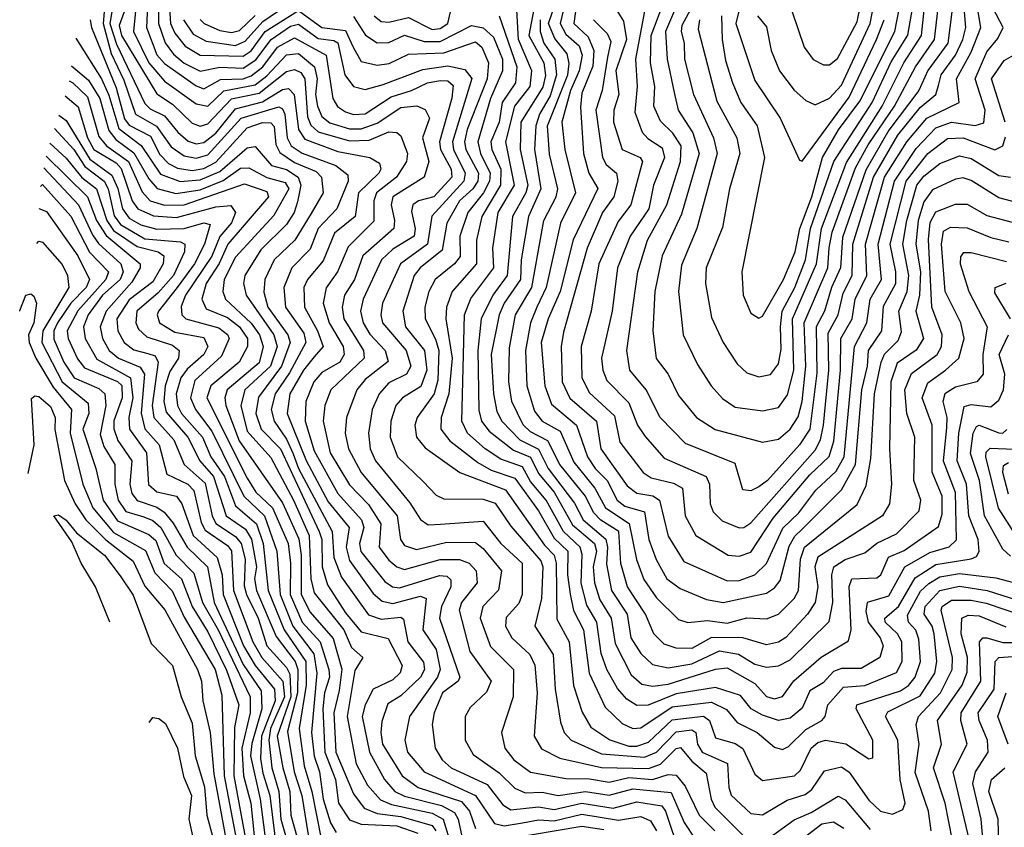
# Model space of a CAD drawing. Extents: x 1308313 to 1441400, y 959662 to 1036319.
# Tile 480 of 656: x 1388117 to 1390619, y 977954 to 980005. Entities that reach past the tile are written whole.
import ezdxf

# ---------------------------------------------------------------- set-up
doc = ezdxf.new("R2010")
doc.units = 0

msp = doc.modelspace()

# ---------------------------------------------------------------- linework, layer by layer
at = {"layer": '0CON10XD'}
for points in [[(1389991.7, 980015), (1390015, 979986.9), (1390026.7, 979926.7), (1390047.6, 979875), (1390085, 979825.8), (1390115, 979799.5), (1390138.5, 979788.5), (1390175, 979805.9), (1390205, 979838.5), (1390277.8, 979995), (1390319.2, 980205)], [(1390080.4, 980025), (1390110.3, 979935), (1390133.6, 979903.6), (1390159.6, 979890.4), (1390175, 979890.5), (1390195, 979906.6), (1390245, 979999.7), (1390290.4, 980220.4)], [(1389844.1, 980005), (1389840.7, 979980.7), (1389888.1, 979798.1), (1389939.1, 979705), (1389947.1, 979665), (1389920.3, 979575), (1389902.8, 979477.2), (1389861.5, 979375), (1389860, 979335), (1389875, 979248.6), (1389904.2, 979185), (1389940.6, 979130.6), (1389965, 979108.2), (1389995, 979097.9), (1390025, 979104.1), (1390045, 979131.2), (1390052.1, 979167.9), (1390050.5, 979225), (1390054.9, 979265), (1390086.6, 979325), (1390113.7, 979395), (1390126.3, 979475), (1390185.6, 979644.4), (1390283, 979795), (1390332, 979898), (1390374, 979966), (1390410.1, 980175)], [(1389900.8, 980015), (1389902.4, 979955), (1389910.9, 979900.9), (1389928.5, 979845), (1389949.5, 979795), (1389991, 979735), (1390009.5, 979655), (1389952.1, 979365), (1389955.8, 979305), (1389975, 979260), (1389995, 979247.1), (1390005, 979251.8), (1390057.7, 979345), (1390087.2, 979415), (1390099.2, 979475), (1390130.1, 979555), (1390157.3, 979655), (1390198.1, 979725), (1390252.1, 979797.9), (1390341, 979975), (1390381.2, 980185)], [(1389978.6, 980165), (1389936.9, 979995), (1389985, 979850.4), (1390049.6, 979755), (1390098.3, 979648.3), (1390105, 979646), (1390225, 979808.6), (1390294.2, 979955), (1390314.2, 980005)], [(1390500.9, 980145), (1390475.3, 979945), (1390425, 979876.1), (1390402.3, 979825), (1390325.9, 979724), (1390266.9, 979623.1), (1390207.8, 979452.2), (1390202.8, 979375), (1390179.9, 979325), (1390162.4, 979265), (1390140.7, 979225), (1390142.6, 979107.4), (1390124.8, 978965.2), (1390098.9, 978925), (1390017.3, 978835), (1389995, 978818.4), (1389975, 978808.4), (1389955, 978811.2), (1389935, 978878.1), (1389808.9, 978928.9), (1389744.8, 978995), (1389709.3, 979065), (1389667.6, 979115), (1389660, 979165), (1389687.4, 979365), (1389712.5, 979445), (1389761.1, 979535), (1389796.1, 979645), (1389797.5, 979685), (1389776.9, 979716.9)], [(1388419, 980105), (1388406.2, 979975), (1388445.2, 979895.2), (1388485, 979848.9), (1388565, 979790.9), (1388595, 979785.3), (1388635.3, 979824.7), (1388715, 979839.8), (1388745, 979862.2), (1388795, 979916.1), (1388825, 979919.4), (1388865.9, 979885), (1388873, 979855), (1388868.8, 979815), (1388873.4, 979785), (1388885, 979759.2), (1388905, 979743.3), (1388955, 979727.9), (1388985, 979728.1), (1389025, 979742.2), (1389085, 979781.9), (1389126.4, 979786.4), (1389147, 979777), (1389158, 979755), (1389140.8, 979705), (1389156.4, 979645), (1389144.6, 979605.4), (1389065.2, 979555), (1389060.9, 979535), (1389069.5, 979495), (1389067.5, 979475), (1388988.8, 979405), (1388967.6, 979345), (1388942.3, 979305), (1388936.5, 979275), (1388940.8, 979245), (1388990.7, 979165), (1388991.8, 979145), (1388907.8, 979065), (1388892.6, 979025), (1388888.1, 978985), (1388906.1, 978905), (1388955, 978823.4), (1389003.4, 978773.4), (1389034.9, 978725), (1389030.5, 978665), (1389055, 978632.3), (1389075.1, 978615.1), (1389095, 978608.6), (1389185, 978634.1), (1389234.1, 978634.1), (1389259.3, 978625), (1389276.5, 978605), (1389279.2, 978575), (1389240, 978525), (1389233.5, 978505), (1389260.5, 978400.5), (1389314.8, 978325), (1389302.7, 978297.3), (1389261.8, 978258.2), (1389248.8, 978235), (1389249.2, 978175), (1389268.9, 978138.9), (1389335, 978091.9), (1389375, 978053), (1389401.4, 978041.4), (1389445, 978043.1), (1389485, 978035.1), (1389555, 978044.8), (1389615, 978035.7), (1389675, 978051.6), (1389772.2, 978042.2), (1389805.9, 977965.9), (1389833.5, 977923.5)], [(1388444.6, 980114.6), (1388439.1, 979985), (1388465, 979915.5), (1388485, 979893.3), (1388565, 979836.7), (1388585, 979829.4), (1388627, 979853), (1388685, 979855.1), (1388705, 979862), (1388735, 979885), (1388772, 979935), (1388815, 979959.3), (1388895.7, 979915), (1388912.2, 979805), (1388924.7, 979784.7), (1388945, 979770.6), (1388965, 979764), (1388995, 979765.6), (1389060.9, 979809.1), (1389112.6, 979825), (1389153.1, 979845), (1389185, 979850.3), (1389205, 979849.7), (1389218.1, 979838.1), (1389215, 979805.6), (1389183.5, 979695), (1389186.3, 979675), (1389213.7, 979625), (1389215.4, 979605), (1389169, 979555), (1389130.4, 979545), (1389115.6, 979535), (1389112.2, 979517.8), (1389121.7, 979475), (1389119.2, 979455), (1389065, 979422.3), (1389036.6, 979395), (1388989.5, 979295), (1388983.1, 979265), (1388990, 979235), (1389006.6, 979206.6), (1389045.4, 979165), (1389052.8, 979137.2), (1388995, 979091.1), (1388973.4, 979065), (1388947, 978995), (1388943.8, 978955), (1388952.5, 978915), (1388984.4, 978855), (1389076.3, 978745), (1389084.5, 978685), (1389095, 978670), (1389125, 978659.6), (1389202.2, 978677.8), (1389275, 978677.3), (1389295, 978661.6), (1389341.1, 978605), (1389333.9, 978556.1), (1389293.8, 978515), (1389286.9, 978485), (1389313.4, 978413.4), (1389371.4, 978355), (1389370.5, 978285), (1389341.6, 978195), (1389349.6, 978155), (1389372.7, 978125), (1389415, 978094.2), (1389505, 978078), (1389565, 978076.9), (1389615, 978068.3), (1389665, 978080.7), (1389725, 978075.7), (1389765, 978088.2), (1389785, 978086.4), (1389808.4, 978058.4), (1389843.6, 977985), (1389883.8, 977945)], [(1388469.5, 980115), (1388469.5, 979995), (1388486.3, 979946.3), (1388507.4, 979917.4), (1388535, 979894.7), (1388575, 979874.5), (1388625, 979884.3), (1388685, 979882), (1388717.3, 979902.7), (1388755.5, 979955), (1388805, 979988.1), (1388825, 979993.2), (1388875, 979957.5), (1388915, 979952.4), (1388925, 979945.9), (1388942.8, 979865), (1388965, 979835.6), (1388995, 979827.9), (1389040.5, 979840.5), (1389141.6, 979878.4), (1389205, 979888.1), (1389248.4, 979878.4), (1389265.9, 979855.9), (1389216.7, 979695), (1389219.1, 979675), (1389248.7, 979615), (1389245.6, 979595), (1389164.1, 979505.9), (1389153.4, 979435), (1389084.3, 979385), (1389038.6, 979285), (1389034.6, 979255), (1389039, 979235), (1389098.6, 979165), (1389111.1, 979125), (1389099.8, 979105), (1389055, 979082.3), (1389030.6, 979055), (1389012.4, 979015), (1389002.8, 978955), (1389007.8, 978915), (1389021.2, 978885), (1389108.3, 978778.3), (1389135, 978735.3), (1389155, 978722.3), (1389186, 978724), (1389295, 978731.1), (1389339.6, 978675), (1389393.9, 978625), (1389394, 978545), (1389385, 978522.3), (1389353.1, 978486.9), (1389351.5, 978465), (1389367.1, 978435), (1389413.1, 978393.1), (1389425.7, 978365.7), (1389431.5, 978295), (1389424.1, 978185), (1389443, 978153), (1389489.4, 978129.4), (1389595.5, 978105.5), (1389715, 978103.1), (1389745, 978114.2), (1389785, 978154.3), (1389796.6, 978156.6), (1389825, 978121.5), (1389861.1, 978091.1), (1389873.7, 978025), (1389883.1, 978005), (1389965, 977924)], [(1388492.3, 980115), (1388500.1, 979995), (1388510.7, 979970.7), (1388537.4, 979937.4), (1388575, 979914.5), (1388685, 979912.1), (1388705, 979925.5), (1388740.4, 979975), (1388825, 980028.2), (1388885, 979985.2), (1388945, 979977.3), (1388964.2, 979935), (1388985, 979898.8), (1389025, 979889.2), (1389055.9, 979894.1), (1389105, 979917.8), (1389195, 979920.6), (1389275, 979948.3), (1389290.9, 979935), (1389308.2, 979895), (1389305.2, 979855), (1389254, 979726), (1389247.4, 979695), (1389251, 979675), (1389282.5, 979615), (1389280.9, 979595), (1389268.7, 979575), (1389234.3, 979545), (1389202.2, 979487.8), (1389190.1, 979419.9), (1389134.5, 979375), (1389119.5, 979355), (1389090.1, 979265), (1389097.4, 979225), (1389145.2, 979165.2), (1389151.3, 979115), (1389136.3, 979073.7), (1389089.3, 979045), (1389073, 979025), (1389060, 978985), (1389058.2, 978945), (1389076.7, 978895), (1389142.2, 978832.2), (1389175, 978797.4), (1389195, 978788.3), (1389295, 978787.1), (1389325, 978776.7), (1389365, 978718.4), (1389440.8, 978630.8), (1389446, 978615), (1389442.5, 978535), (1389425.6, 978465), (1389472.5, 978392.5), (1389477.8, 978305), (1389491.2, 978221.2), (1389500.4, 978195), (1389518.7, 978175), (1389595, 978140.4), (1389705, 978132), (1389735, 978144.7), (1389785, 978196.7), (1389825, 978201.3), (1389834.9, 978194.9), (1389839.4, 978165), (1389851, 978145), (1389915.8, 978115.8), (1389918.6, 978055), (1389925, 978035.3), (1389975, 977989.2), (1390005, 977985.2), (1390067.1, 978022.9), (1390113, 978037), (1390129.8, 978050.2), (1390162.3, 978097.7), (1390205, 978107.6), (1390225, 978094.2), (1390275, 978022.8), (1390304.7, 977995), (1390335, 977987.2), (1390361, 977999), (1390366.8, 978015), (1390354.2, 978075), (1390348.9, 978175), (1390317.6, 978235), (1390323.2, 978246.8), (1390405, 978287.9), (1390442.5, 978345), (1390448, 978375), (1390440.8, 978445), (1390435.7, 978465), (1390415.4, 978495), (1390418.3, 978515), (1390455, 978554.9), (1390505, 978566.5), (1390575.7, 978555.7), (1390695, 978517)], [(1390705, 979526.1), (1390605, 979552.6), (1390535, 979596.6), (1390515, 979603), (1390495, 979600), (1390436.8, 979573.2), (1390415, 979542), (1390400.5, 979495), (1390394.6, 979435), (1390406.2, 979365), (1390403.3, 979305), (1390394.3, 979265), (1390413.4, 979195), (1390395, 979165.9), (1390347.1, 979132.9), (1390330.7, 979085), (1390327.6, 978915), (1390332.6, 978825), (1390327, 978775), (1390309.5, 978745), (1390145, 978640), (1390138, 978615), (1390145.3, 978565), (1390138.5, 978525), (1390118.8, 978495), (1390064.2, 978435.8), (1390045, 978423.9), (1390015, 978417.7), (1389954.7, 978434.7), (1389875, 978435.8), (1389825, 978407.6), (1389785, 978408.5), (1389755, 978419.3), (1389728.1, 978445), (1389707.4, 978495), (1389661.5, 978565), (1389644.2, 978624.2), (1389639.1, 978705), (1389593.9, 978733.9), (1389575, 978753.6), (1389554.9, 978795), (1389489.3, 978875), (1389458.6, 978935), (1389415, 978958.2), (1389396.4, 978976.4), (1389367.7, 979035), (1389359.9, 979085), (1389361.6, 979171.6), (1389376.6, 979255), (1389418, 979325), (1389448.8, 979495), (1389479.9, 979555), (1389484.3, 979575), (1389463.5, 979663.5), (1389457.9, 979735), (1389509.6, 979865), (1389513.3, 979893.3), (1389508.1, 979918.1), (1389476.8, 979956.8), (1389460.6, 979995), (1389487.6, 980075)], [(1389511.6, 980085), (1389490.5, 979995), (1389505, 979968.4), (1389538.8, 979938.8), (1389546, 979915), (1389538.9, 979875), (1389516.7, 979825), (1389494.2, 979745), (1389502.3, 979675), (1389529.5, 979565), (1389491.4, 979488.6), (1389454.7, 979325), (1389430.9, 979275), (1389415.3, 979235), (1389402, 979165), (1389405.4, 979075), (1389425, 979010.8), (1389445, 978985.7), (1389490.2, 978960.2), (1389525, 978880.9), (1389578.5, 978815), (1389605.7, 978765), (1389665.7, 978725.7), (1389684.1, 978634.1), (1389703.2, 978583.2), (1389735, 978536.6), (1389791.4, 978481.4), (1389815, 978473.8), (1389865, 978478.8), (1389915, 978472.6), (1389965, 978485.9), (1390015, 978483.2), (1390045, 978494.8), (1390085, 978534.8), (1390096.3, 978555), (1390100.8, 978635), (1390111.6, 978665), (1390245, 978773.5), (1390268.4, 978821.6), (1390279.8, 978890.2), (1390289.4, 979055), (1390306.4, 979135), (1390314.9, 979155.1), (1390349.7, 979190.3), (1390358.1, 979211.9), (1390351, 979265), (1390372.5, 979315), (1390376.4, 979355), (1390361.6, 979435), (1390371.5, 979495), (1390397.2, 979585), (1390415, 979607.7), (1390455, 979639.6), (1390505, 979659.5), (1390535, 979652.8), (1390605, 979609.4), (1390635.2, 979604.8)], [(1389539, 980095), (1389524.7, 979995), (1389561.6, 979961.6), (1389576.3, 979926.3), (1389573.5, 979886.5), (1389545, 979818), (1389542.4, 979782.4), (1389550, 979665), (1389562.8, 979615), (1389586.3, 979576.3), (1389523.8, 979446.2), (1389490.7, 979315), (1389460.1, 979245), (1389442.1, 979185), (1389451, 979075), (1389468.3, 979028.3), (1389532, 978975), (1389559.9, 978895), (1389579.1, 978865), (1389609.4, 978835), (1389635, 978784.6), (1389655, 978769.8), (1389704.8, 978755), (1389715.8, 978685), (1389734.3, 978634.3), (1389761.1, 978585), (1389795, 978560.7), (1389862.1, 978532.1), (1389905, 978524.6), (1390015, 978548.8), (1390035, 978561.7), (1390049.5, 978580.5), (1390072.4, 978667.6), (1390086.7, 978693.3), (1390105, 978711.1), (1390205, 978811), (1390241.2, 978875), (1390256.9, 979065), (1390271.5, 979125), (1390274.3, 979165), (1390308.1, 979215), (1390312.3, 979277.7), (1390343.1, 979335), (1390343.4, 979365), (1390328.8, 979435), (1390369.9, 979595), (1390425, 979665.1), (1390475, 979703), (1390515, 979704.7), (1390595, 979674.1), (1390615, 979684.6), (1390622.2, 979707.8)], [(1389800.5, 980075), (1389758.2, 979975), (1389762.7, 979905), (1389779.9, 979820.1), (1389790.6, 979775), (1389827.3, 979717.3), (1389843.2, 979665), (1389798.9, 979511), (1389749.5, 979405), (1389730.7, 979315), (1389726.2, 979215), (1389734.3, 979144.3), (1389764.6, 979104.6), (1389790.8, 979050.8), (1389836.9, 978995), (1389884.1, 978964.1), (1390005, 978931.6), (1390045, 978940), (1390075, 978965.2), (1390095, 978996.3), (1390105.2, 979035), (1390114.8, 979124.8), (1390110.7, 979235), (1390170.7, 979375), (1390174.1, 979425.9), (1390181.4, 979465), (1390241.3, 979628.7), (1390273.2, 979686.8), (1390340.4, 979785), (1390393.3, 979885), (1390441.7, 979955), (1390450.8, 980035)], [(1388334, 980055), (1388328.6, 979995), (1388349.2, 979919.2), (1388381, 979851), (1388410.9, 979765), (1388464.6, 979734.6), (1388501.8, 979681.8), (1388535, 979658.9), (1388565, 979653.3), (1388595, 979661.4), (1388679.7, 979755), (1388775, 979783.3), (1388785, 979778.5), (1388791, 979765), (1388796.7, 979705), (1388806.8, 979685), (1388835, 979665.7), (1388920.2, 979635), (1388950.9, 979610.9), (1388951.8, 979595), (1388923, 979525), (1388875.1, 979475), (1388855, 979422), (1388808.4, 979375), (1388788.4, 979325), (1388791.9, 979275), (1388838.7, 979208.7), (1388843.9, 979185), (1388802.3, 979107.7), (1388765.8, 979055), (1388755.9, 979015), (1388763.2, 978985), (1388795, 978940), (1388812, 978902), (1388825.7, 978865), (1388911.1, 978705), (1388915, 978639.1), (1388935, 978589), (1389003.3, 978493.3), (1389035, 978482.7), (1389085, 978487.3), (1389092.3, 978482.3), (1389103, 978425), (1389143.4, 978373.4), (1389145.3, 978355), (1389135.6, 978335), (1389085, 978287.6), (1389052.6, 978267.4), (1389037.5, 978222.5), (1389034.3, 978195), (1389039.2, 978165), (1389088.7, 978085), (1389129.3, 978055), (1389239.2, 978019.2), (1389260, 977995), (1389275, 977951.1)], [(1388533.1, 980005), (1388557.9, 979967.9), (1388590.6, 979950.6), (1388665, 979939.2), (1388689.8, 979950.2), (1388735, 980000.6), (1388825, 980063.4)], [(1389613.1, 980063.1), (1389651, 980001), (1389659.2, 979955), (1389631.5, 979875), (1389639.1, 979815), (1389627, 979775), (1389625.6, 979745), (1389648, 979675), (1389693.9, 979655), (1389700, 979645), (1389670.1, 979535), (1389637.7, 979492.3), (1389588.6, 979385), (1389569, 979265), (1389543.5, 979175), (1389545.1, 979095.1), (1389565, 979057.1), (1389628.6, 978998.6), (1389641.8, 978931.8), (1389701.5, 978855), (1389721.4, 978841.4), (1389778.2, 978828.2), (1389801.6, 978815), (1389807.8, 978745), (1389834.8, 978695), (1389916.9, 978645), (1389945, 978642.6), (1389975, 978652.3), (1390031.4, 978738.6), (1390125, 978848.9), (1390174.1, 978895.9), (1390185.6, 978934.4), (1390203, 979115), (1390204, 979195), (1390232.5, 979245), (1390240.3, 979295), (1390269.6, 979355), (1390266.1, 979435), (1390314.9, 979604.9), (1390371.3, 979695), (1390421.9, 979755), (1390504.3, 979795), (1390497.6, 979855), (1390535, 979922.3), (1390559.7, 979985), (1390550.8, 980035)], [(1389839.7, 980065), (1389799.7, 979990.3), (1389797.8, 979975), (1389805.7, 979945), (1389806.3, 979905), (1389829.5, 979815), (1389880, 979705), (1389889.6, 979665), (1389837.3, 979475), (1389798.4, 979381.6), (1389791, 979315), (1389803, 979205), (1389839.2, 979129.2), (1389873.7, 979075), (1389902.6, 979042.6), (1389935, 979020.6), (1390005, 979011.9), (1390045, 979020.4), (1390068.1, 979051.9), (1390084.2, 979115), (1390080.8, 979245), (1390141.7, 979385), (1390154.6, 979475), (1390217.8, 979642.2), (1390309, 979785), (1390364.1, 979895), (1390408.3, 979965), (1390417.3, 980045)], [(1388350.7, 980025), (1388346, 979995), (1388362.6, 979942.6), (1388435, 979791.9), (1388448.4, 979778.4), (1388485, 979761.2), (1388518.9, 979718.9), (1388545, 979696.8), (1388565, 979689.8), (1388585, 979693.2), (1388615, 979716.5), (1388665, 979778.7), (1388733.9, 979796.1), (1388785, 979827.6), (1388800.1, 979830.1), (1388814, 979815), (1388825.7, 979725.7), (1388841.5, 979701.5), (1388925, 979670.5), (1389006.4, 979655), (1389031, 979641), (1389034.4, 979625), (1389029.8, 979615), (1388978.2, 979565), (1388969.6, 979505), (1388917.2, 979462.8), (1388887.6, 979392.4), (1388848.1, 979345), (1388838.9, 979325), (1388840.2, 979275), (1388873.4, 979215), (1388888.1, 979175), (1388865, 979148.5), (1388838, 979115), (1388803.3, 979055), (1388796.9, 979005), (1388845, 978885.8), (1388900.9, 978780.9), (1388954.3, 978715), (1388946.2, 978665), (1388955, 978631.9), (1389015, 978547.4), (1389038, 978528), (1389065, 978522.6), (1389135, 978541), (1389149.6, 978535), (1389141.2, 978455), (1389175.1, 978405.1), (1389185.3, 978355), (1389178.9, 978335), (1389107.1, 978235), (1389095.6, 978175.6), (1389102.2, 978145), (1389145, 978094.9), (1389275.5, 978035), (1389323.7, 977963.7), (1389347.8, 977957.8), (1389395, 977965.1), (1389435, 977972.7), (1389475, 977970.5), (1389545, 977987.7), (1389638.2, 977971.8), (1389695, 977981.1), (1389720.3, 977970.3), (1389734.9, 977945)], [(1388382.3, 980025), (1388369.5, 979990.5), (1388375.1, 979965), (1388465, 979816.9), (1388505, 979790.6), (1388555, 979741.8), (1388575, 979734.6), (1388595, 979740.4), (1388655, 979804.1), (1388725, 979818.2), (1388795, 979873.8), (1388815, 979878.8), (1388831, 979871), (1388841.4, 979855), (1388848.3, 979758.3), (1388856.7, 979736.7), (1388875, 979720), (1388955, 979697.1), (1389005, 979699.4), (1389055, 979719.9), (1389075, 979718.3), (1389085, 979709.8), (1389102.4, 979665), (1389099.4, 979645), (1389074.4, 979605), (1389023.7, 979565), (1389016.4, 979545), (1389017.1, 979492.9), (1388951.8, 979428.2), (1388924.3, 979365), (1388895.7, 979324.3), (1388888.4, 979285), (1388903.3, 979235), (1388939.1, 979175), (1388941.7, 979155), (1388930.2, 979135), (1388885, 979109.2), (1388863.9, 979085), (1388843.6, 979035), (1388842.1, 978985), (1388865, 978909.6), (1388925, 978801.9), (1388985.8, 978735), (1388991.4, 978715), (1388980.5, 978675), (1388984.1, 978654.1), (1389045, 978578.1), (1389064.4, 978564.4), (1389082.3, 978562.3), (1389183.8, 978593.8), (1389202.1, 978592.1), (1389212.6, 978582.6), (1389212.2, 978565), (1389188.6, 978515), (1389184, 978485), (1389235.5, 978335), (1389231.3, 978325), (1389191.3, 978295), (1389170, 978245), (1389164.8, 978214.8), (1389172.8, 978155), (1389190.4, 978125), (1389213.2, 978105), (1389305, 978062.9), (1389345, 978011.3), (1389365, 977998.1), (1389435, 978005.8), (1389475, 977998.9), (1389545, 978014.9), (1389625, 978002.8), (1389685, 978018.2), (1389748.4, 978008.5), (1389758.2, 977995), (1389795, 977883.9)], [(1389018, 980015), (1389035, 980000.6), (1389055, 979998.7), (1389105, 980010.3), (1389165, 979980.1), (1389185, 979982.2), (1389204.8, 979995), (1389211.3, 980025)], [(1390625, 979389.7), (1390535, 979413.2), (1390515, 979412.6), (1390507.5, 979402.5), (1390506.7, 979385), (1390528.6, 979315), (1390575.5, 979225), (1390564.3, 979155), (1390565.2, 979105), (1390549.4, 979085), (1390495, 979071.6), (1390467.9, 979055), (1390463, 979035), (1390473.4, 978995), (1390472, 978968), (1390464.1, 978885), (1390493.9, 978805), (1390496.9, 978683.1), (1390478.3, 978665), (1390428.7, 978651.3), (1390365.8, 978614.2), (1390325, 978540.7), (1390270.5, 978525), (1390267.1, 978502.9), (1390273, 978475), (1390303.3, 978435), (1390311.2, 978415), (1390302.6, 978385), (1390255, 978357.6), (1390205, 978357.6), (1390185, 978349.8), (1390158.9, 978321.1), (1390125, 978300.7), (1390105, 978256.5), (1390075, 978230.7), (1390045, 978224.9), (1390005, 978238.3), (1389976.2, 978255), (1389948.8, 978288.8), (1389885, 978309.3), (1389785, 978293), (1389714.2, 978264.2), (1389685, 978263.3), (1389659.4, 978279.4), (1389636.3, 978306.3), (1389608.7, 978355), (1389594.9, 978395.1), (1389583.8, 978475), (1389558.3, 978518.3), (1389543.8, 978573.8), (1389546.6, 978646.6), (1389541.6, 978665), (1389498.7, 978705), (1389454.4, 978785), (1389415, 978832), (1389395, 978869.5), (1389339.2, 978889.2), (1389299.7, 978915), (1389254.5, 978955), (1389240.3, 978985), (1389247.4, 979255), (1389263.4, 979296.6), (1389321.6, 979375), (1389318.8, 979425), (1389332.7, 979515), (1389374.7, 979585), (1389352, 979695), (1389374.9, 979785), (1389413.7, 979835), (1389418.4, 979875), (1389384.4, 979955), (1389380.1, 980030.1)], [(1389426.3, 980045), (1389411.1, 979965), (1389448.8, 979895), (1389453.4, 979863.4), (1389446.5, 979833.5), (1389390.4, 979745), (1389388.8, 979675), (1389408.4, 979585), (1389403.2, 979565), (1389369.5, 979505), (1389355.6, 979355), (1389318.8, 979305), (1389289.7, 979245), (1389281.2, 979165), (1389283.4, 979013.4), (1389290.4, 978985), (1389309.7, 978959.7), (1389371.9, 978911.9), (1389415, 978894.1), (1389435, 978852.6), (1389475.2, 978805.2), (1389522.1, 978722.1), (1389577.6, 978675), (1389582.5, 978655), (1389574.4, 978615), (1389577.9, 978575), (1389591.2, 978531.2), (1389620.3, 978485), (1389630.3, 978420.3), (1389671.2, 978341.2), (1389697.5, 978317.5), (1389725, 978312.7), (1389765, 978317.3), (1389885, 978355.4), (1389915, 978358.8), (1389985, 978318.7), (1390015, 978286.2), (1390035, 978280.6), (1390055, 978286.1), (1390084.4, 978325.6), (1390153.8, 978386.2), (1390222.8, 978427.2), (1390229.7, 978455), (1390224.7, 978565.3), (1390232, 978585), (1390295, 978587.1), (1390305, 978595.3), (1390325, 978640.2), (1390365, 978657.1), (1390452.1, 978717.9), (1390460.9, 978749.1), (1390460.8, 978795), (1390435.8, 978855.8), (1390436.1, 978975), (1390410.7, 979045), (1390425, 979082.6), (1390469.6, 979115), (1390503.2, 979145), (1390516.8, 979195), (1390508.9, 979235), (1390469.1, 979315), (1390459.1, 979435), (1390465, 979468.1), (1390482.2, 979477.8), (1390525, 979476.6), (1390585, 979451.4), (1390630.9, 979440.9)], [(1389574.8, 980005), (1389609.9, 979969.9), (1389619.2, 979949.2), (1389610.4, 979909.6), (1389597, 979825), (1389581.3, 979775), (1389597.8, 979655), (1389607.1, 979637.1), (1389633.8, 979615), (1389637.2, 979595), (1389626.5, 979555), (1389598.1, 979515), (1389559.2, 979425), (1389498.6, 979211.4), (1389493.2, 979175), (1389495.6, 979085), (1389515, 979043.4), (1389582.5, 978985), (1389594, 978915), (1389661, 978821), (1389685, 978802.5), (1389725.7, 978795.7), (1389742.8, 978785), (1389765, 978693.2), (1389805, 978628.9), (1389915, 978580), (1389945, 978580.4), (1389984.7, 978595.3), (1390015, 978624.3), (1390056.5, 978713.5), (1390097.3, 978752.7), (1390140.2, 978809.8), (1390191.6, 978858.4), (1390212.4, 978895), (1390238.1, 979175), (1390269.6, 979235), (1390278.4, 979295), (1390306.7, 979345), (1390298.2, 979435), (1390339.7, 979595), (1390395, 979678), (1390445, 979730.5), (1390485.1, 979744.9), (1390545, 979736.4), (1390567, 979743), (1390570.9, 979775), (1390544.7, 979855), (1390575, 979923), (1390602.7, 979957.3), (1390615.9, 979985), (1390590.3, 980035)], [(1389706.2, 980036.2), (1389681.6, 979905), (1389686.4, 979835), (1389680.2, 979770.2), (1389698.9, 979718.9), (1389713, 979703), (1389749.9, 979679.9), (1389755.6, 979655), (1389727.4, 979585), (1389715.7, 979525), (1389668.6, 979455), (1389636.4, 979375), (1389622.8, 979265), (1389595.8, 979145), (1389598.6, 979115), (1389608.8, 979088.8), (1389665, 979031.7), (1389686.7, 978975), (1389706, 978946), (1389755, 978891.7), (1389861.1, 978845), (1389870.3, 978825), (1389871.6, 978775), (1389879.1, 978755), (1389902.3, 978732.3), (1389945, 978714.5), (1389957.3, 978715), (1389975, 978727.4), (1390138.6, 978911.4), (1390152.2, 978937.8), (1390159.9, 978975), (1390172.8, 979115), (1390171.3, 979208.7), (1390197.3, 979255), (1390209.2, 979310.8), (1390232.3, 979355), (1390234.2, 979435), (1390287, 979605), (1390348.4, 979711.6), (1390405, 979782.1), (1390444.9, 979815), (1390452, 979838), (1390458.7, 979865), (1390495.3, 979915), (1390513.4, 979955), (1390521.5, 979985), (1390518.2, 980025)], [(1389776.9, 979716.9), (1389745, 979747), (1389728.4, 979785), (1389730.9, 979835), (1389720.2, 979895), (1389721.7, 979965), (1389752.2, 980045)], [(1388295.5, 980005), (1388298.8, 979985), (1388361.8, 979831.8), (1388383.4, 979753.4), (1388395, 979736.7), (1388449.1, 979709.1), (1388472.5, 979662.5), (1388495, 979639.4), (1388518.2, 979628.2), (1388555, 979622.1), (1388585, 979627.3), (1388615, 979643.2), (1388695, 979730.1), (1388733.7, 979743.7), (1388755, 979743.1), (1388763.8, 979733.8), (1388767.8, 979687.8), (1388777.9, 979667.9), (1388815, 979642.1), (1388869.8, 979619.8), (1388883.7, 979605), (1388888, 979565), (1388857.1, 979512.9), (1388815.7, 979445), (1388763.5, 979395), (1388739.7, 979345), (1388737.4, 979312.6), (1388747.2, 979275), (1388797.8, 979205), (1388804.5, 979185), (1388781.9, 979125), (1388723.4, 979046.6), (1388717.2, 979005), (1388730.5, 978965), (1388779.2, 978915), (1388878.1, 978705), (1388884.3, 978685), (1388885.2, 978615.2), (1388899.4, 978569.4), (1388945, 978498.7), (1388985, 978450.4), (1389053.3, 978433.3), (1389089.1, 978365), (1389083.7, 978346.3), (1389065, 978328.5), (1389015.1, 978304.9), (1388994.9, 978265.1), (1388987.2, 978235), (1389005.5, 978144.5), (1389043.5, 978075), (1389070.2, 978045), (1389095, 978033.2), (1389188.9, 978008.9), (1389221.6, 977991.6), (1389230.9, 977975), (1389240.3, 977930.3)], [(1388575.8, 980005.8), (1388585.7, 979995), (1388625, 979977.8), (1388655, 979972.7), (1388675, 979977.8), (1388714.8, 980015.2)], [(1388965, 980012.9), (1388995.4, 979965.4), (1389025, 979946), (1389055, 979947.4), (1389095, 979966), (1389145, 979949.3), (1389185, 979949.5), (1389265, 979990.6), (1389295, 979984.3), (1389320.7, 979960.7), (1389343.8, 979905), (1389344.2, 979875), (1389313.3, 979805), (1389281.5, 979695), (1389288.1, 979665), (1389312.5, 979615), (1389310.8, 979595), (1389295.7, 979565), (1389256, 979515), (1389235.1, 979455), (1389236.2, 979403.8), (1389221.8, 979385), (1389172.8, 979345), (1389156.6, 979315), (1389146.5, 979275), (1389147, 979245), (1389173.9, 979193.9), (1389181.8, 979165), (1389179.3, 979089.3), (1389170.5, 979055), (1389126.6, 978995), (1389121, 978975), (1389125.6, 978945), (1389147.5, 978917.5), (1389235.3, 978855.3), (1389351.3, 978811.3), (1389450.6, 978670.6), (1389474.8, 978644.8), (1389480.2, 978625), (1389482.2, 978482.2), (1389512.9, 978425), (1389523.9, 978313.9), (1389546.1, 978246.1), (1389568.6, 978208.6), (1389616.2, 978176.2), (1389665, 978159.8), (1389685, 978159.8), (1389715, 978170.4), (1389775, 978227.2), (1389855, 978236.2), (1389869.9, 978225), (1389885, 978180.8), (1389935, 978166.9), (1389955, 978154), (1389985, 978089.1), (1390005, 978072.5), (1390085.6, 978084.4), (1390100.9, 978099.1), (1390128.6, 978155), (1390145, 978169.2), (1390165, 978175.3), (1390216, 978166), (1390275, 978128.1), (1390285, 978130), (1390284.8, 978175), (1390242.7, 978255), (1390244.7, 978265), (1390355, 978300.6), (1390375.9, 978314.1), (1390392.9, 978335), (1390406, 978375), (1390402, 978432), (1390394.4, 978454.4), (1390375.3, 978475.3), (1390372.9, 978492.9), (1390406.4, 978553.6), (1390427.2, 978572.8), (1390455, 978589.8), (1390505, 978598.4), (1390597.7, 978587.7), (1390658.3, 978571.7)], [(1389334.9, 980015), (1389380.6, 979885), (1389376.7, 979845), (1389342.7, 979795), (1389334.9, 979745), (1389313.9, 979695), (1389316.9, 979675), (1389339.4, 979625), (1389338.8, 979585), (1389291.2, 979505), (1389278.1, 979445), (1389277.8, 979385), (1389215.8, 979315), (1389201.6, 979275), (1389199.6, 979245), (1389216, 979145), (1389207.7, 979055), (1389187.6, 978995), (1389187.1, 978965), (1389209.7, 978935), (1389280.7, 978880.7), (1389315, 978860.7), (1389375, 978840.4), (1389435, 978757.9), (1389475, 978688.6), (1389510, 978655), (1389509, 978595), (1389515.9, 978545.9), (1389524.5, 978504.4), (1389549.9, 978455), (1389563.7, 978345), (1389605, 978258.6), (1389647.6, 978217.6), (1389674.9, 978204.9), (1389695, 978206.8), (1389775, 978260), (1389875, 978271.8), (1389913.4, 978253.4), (1389940, 978220), (1389991.2, 978195), (1390035, 978157.2), (1390055, 978151.9), (1390070.6, 978159.4), (1390115, 978202.4), (1390155.4, 978225), (1390163.6, 978235), (1390170.6, 978265), (1390210.1, 978309.9), (1390265, 978313.8), (1390345, 978347.2), (1390359.9, 978375), (1390358.8, 978425), (1390347.8, 978445), (1390316.6, 978475), (1390315.9, 978485), (1390350.3, 978515), (1390392.6, 978587.4), (1390445, 978621.6), (1390534.6, 978635.4), (1390548.6, 978641.4), (1390555.5, 978654.5), (1390552.8, 978685), (1390529.1, 978745), (1390523.2, 978825), (1390499.5, 978885), (1390503.9, 978955), (1390517, 979023), (1390535, 979028.1), (1390585, 979021.5), (1390605, 979039), (1390617, 979065), (1390620.1, 979105), (1390606.4, 979155), (1390629.9, 979205)], [(1389439.3, 980005), (1389439.4, 979975), (1389448.5, 979945), (1389477.1, 979905), (1389481.2, 979865), (1389465, 979811.4), (1389437.5, 979765), (1389428.3, 979735), (1389424.9, 979675.1), (1389441.6, 979575), (1389409.8, 979505), (1389391.4, 979395), (1389389.2, 979345), (1389347.7, 979285), (1389335.5, 979255), (1389315.3, 979155), (1389320.9, 979055), (1389329.5, 979009.5), (1389342.5, 978985), (1389387.8, 978937.8), (1389435, 978914), (1389459.5, 978865), (1389526.8, 978776.8), (1389548.9, 978735), (1389606, 978686), (1389610.6, 978665), (1389607.7, 978622.3), (1389621.2, 978555), (1389660.3, 978495), (1389670.1, 978435), (1389695, 978395.2), (1389725, 978367.7), (1389765, 978358.6), (1389825, 978368.7), (1389895, 978401.9), (1389943.7, 978393.7), (1389985, 978368.4), (1390015, 978360.3), (1390045, 978363.9), (1390075, 978379.6), (1390173.6, 978476.4), (1390183.6, 978525), (1390180.7, 978595), (1390185.5, 978615), (1390215, 978633.7), (1390265, 978651.2), (1390295, 978675.7), (1390345, 978699.6), (1390402.5, 978757.5), (1390406.7, 978785), (1390388.9, 978835), (1390391.9, 978945), (1390371.6, 979005), (1390366, 979065), (1390383.3, 979106.7), (1390448.7, 979155), (1390459.7, 979175), (1390461.5, 979205), (1390435.3, 979275), (1390426.7, 979446.7), (1390430.4, 979489.6), (1390445, 979517.3), (1390495, 979536.1), (1390525, 979536.6), (1390575, 979507.6), (1390655, 979486.4)], [(1388259.4, 979957.7), (1388324.4, 979854.4), (1388343.1, 979813.1), (1388368.3, 979728.3), (1388425.7, 979685.7), (1388475, 979612.8), (1388524.2, 979594.2), (1388575, 979598.1), (1388625, 979619.6), (1388695, 979679.8), (1388715, 979683), (1388756.9, 979635), (1388795, 979624.2), (1388824.5, 979605), (1388831.3, 979585), (1388822.8, 979542.8), (1388814.4, 979515), (1388795.1, 979484.9), (1388729.5, 979420.5), (1388688.6, 979355), (1388685.7, 979335), (1388692.6, 979305), (1388762.5, 979205), (1388770.8, 979175), (1388754.5, 979125), (1388689, 979065), (1388679, 979025), (1388695, 978959.7), (1388755, 978892.7), (1388812.9, 978785), (1388852.6, 978695), (1388856.8, 978585), (1388865, 978549.6), (1388940.2, 978455), (1388960.4, 978410.4), (1388988.9, 978385), (1388968.2, 978351.8), (1388948.8, 978235), (1388971.8, 978115), (1389000.9, 978060.9), (1389033.5, 978023.5), (1389061.7, 978011.7), (1389165, 977989.4), (1389192.7, 977975), (1389213.9, 977905)], [(1390621, 979745), (1390586.8, 979855), (1390618.5, 979901.5), (1390678, 979935)], [(1388248.5, 979887.5), (1388291.6, 979851.6), (1388320.3, 979805), (1388343.4, 979723.4), (1388361, 979701), (1388406.5, 979666.5), (1388445, 979600.5), (1388466.1, 979576.1), (1388513.6, 979563.6), (1388575, 979572.6), (1388633.6, 979596.4), (1388678, 979628), (1388698.8, 979628.8), (1388745, 979603.9), (1388791.7, 979591.7), (1388800.4, 979575), (1388762.4, 979507.6), (1388665, 979401.5), (1388636.7, 979345), (1388632.9, 979315), (1388639.7, 979295), (1388705, 979234), (1388726, 979205), (1388735.5, 979175), (1388725, 979133.8), (1388644.3, 979065), (1388638.4, 979045), (1388640.7, 979025), (1388674.1, 978935), (1388785, 978778.3), (1388826.1, 978686.1), (1388832.1, 978645), (1388832.5, 978545), (1388855, 978500.1), (1388913.1, 978433.1), (1388935.5, 978355.5), (1388928.9, 978301.1), (1388914.9, 978245), (1388920.1, 978145), (1388965, 978038.6), (1388992.2, 978002.2), (1389025, 977989), (1389085, 977981.1), (1389165, 977958.9), (1389174, 977945)], [(1388242.6, 979849.3), (1388251.4, 979845), (1388288.8, 979808.8), (1388318, 979708), (1388337.4, 979685), (1388393.3, 979645), (1388427.8, 979567.8), (1388448.4, 979545), (1388485, 979533.7), (1388535, 979534.8), (1388687.9, 979587.9), (1388745, 979568.8), (1388748.8, 979555), (1388645.3, 979434.7), (1388624, 979386), (1388591, 979335), (1388579.7, 979295), (1388590.7, 979270.7), (1388645, 979248.4), (1388675.3, 979225), (1388695.3, 979195), (1388695.5, 979175), (1388674.3, 979135), (1388602.5, 979075), (1388592.2, 979045), (1388695, 978840.9), (1388717.3, 978805), (1388759.2, 978765), (1388799.3, 978675), (1388805.4, 978625), (1388804.4, 978545), (1388835, 978475), (1388880.2, 978425), (1388902.6, 978355), (1388903.7, 978335), (1388891.3, 978295), (1388887.5, 978255), (1388892.3, 978145), (1388919.5, 978075), (1388926.7, 978015), (1388955, 977973.2), (1388985, 977961.5), (1389075, 977957.8), (1389128.8, 977938.8)], [(1388232.1, 979811.9), (1388265, 979783.5), (1388289.2, 979705), (1388305, 979675.3), (1388361.8, 979641.8), (1388375, 979627.4), (1388402.4, 979545), (1388416.9, 979525), (1388457, 979507), (1388515, 979502.5), (1388615, 979530.1), (1388653.2, 979533.2), (1388664.9, 979515), (1388655, 979489.4), (1388625.4, 979454.6), (1388605, 979404.1), (1388538, 979305), (1388526.8, 979276.8), (1388529.2, 979255), (1388539.1, 979245), (1388622.8, 979222.8), (1388645, 979205.8), (1388648.9, 979195), (1388629.4, 979150.6), (1388561.5, 979088.5), (1388551.1, 979045), (1388563.3, 979015), (1388605, 978959.7), (1388686.7, 978795), (1388739.2, 978745), (1388770.6, 978655), (1388778.6, 978545), (1388810.7, 978465), (1388864.3, 978394.3), (1388872.3, 978345), (1388858.1, 978195), (1388864.8, 978134.8), (1388878.9, 978095), (1388888.2, 978025), (1388906.3, 977965), (1388920.7, 977940.7)], [(1388216.1, 979762.5), (1388235, 979749.1), (1388295, 979650.7), (1388350.5, 979610.5), (1388366.5, 979576.5), (1388377.7, 979525), (1388395, 979501), (1388425, 979484.1), (1388465, 979473.3), (1388535, 979474.9), (1388585, 979489.3), (1388600.8, 979485), (1388586.4, 979435), (1388560.6, 979385), (1388516.8, 979325), (1388469.9, 979265), (1388466.4, 979255), (1388472.3, 979235), (1388511.4, 979211.4), (1388585, 979198.2), (1388594.9, 979175), (1388584.6, 979155), (1388542.5, 979117.5), (1388526.2, 979095), (1388514.1, 979055), (1388518.1, 979025), (1388528.1, 979005), (1388581.5, 978945), (1388602.6, 978895), (1388637.1, 978845), (1388665, 978770.6), (1388718.6, 978725), (1388735.2, 978675), (1388748, 978555), (1388789.2, 978455), (1388844.2, 978375), (1388845.1, 978315), (1388827, 978205), (1388839.7, 978109.7), (1388859.5, 978045), (1388883.1, 977925)], [(1388205.3, 979728.9), (1388253.9, 979675), (1388281.9, 979631.9), (1388331, 979595), (1388341.3, 979575), (1388357.1, 979507.1), (1388373.2, 979485), (1388435, 979448.2), (1388525, 979440.8), (1388536.4, 979435), (1388535.7, 979415), (1388507.7, 979355), (1388468.6, 979311.4), (1388414.6, 979265), (1388411.8, 979235), (1388418.7, 979218.7), (1388439.6, 979199.6), (1388505, 979178.5), (1388522.2, 979165), (1388520.5, 979145), (1388498.5, 979111.5), (1388486.4, 979075), (1388482.7, 979035), (1388488.6, 979008.6), (1388543.8, 978945), (1388574.3, 978885), (1388609.7, 978845), (1388641.6, 978745), (1388690.7, 978710.7), (1388705.9, 978685.9), (1388718.5, 978615), (1388713.5, 978585), (1388718.7, 978555), (1388768.5, 978438.5), (1388816.9, 978375), (1388823.8, 978355), (1388823, 978295), (1388797.3, 978197.3), (1388814.5, 978095), (1388833.8, 978035), (1388857.2, 977887.2)], [(1388193.2, 979691.6), (1388235, 979653.3), (1388275, 979604), (1388312.2, 979575), (1388337.9, 979495), (1388355, 979469.9), (1388415, 979429), (1388468.8, 979415), (1388483, 979405), (1388481.6, 979385), (1388455, 979339.5), (1388395, 979293.9), (1388364, 979245), (1388366, 979215), (1388382, 979185), (1388406.5, 979166.5), (1388442.7, 979157.3), (1388461, 979151), (1388469, 979135), (1388453, 979025), (1388457.9, 978995), (1388508.1, 978938.1), (1388534.9, 978875), (1388588.1, 978828.1), (1388606, 978745), (1388615.4, 978725.4), (1388665, 978692.3), (1388679.9, 978675), (1388689.5, 978635), (1388687.3, 978567.3), (1388692.9, 978545), (1388722.4, 978485), (1388745, 978415.2), (1388795, 978359.9), (1388803.1, 978343.1), (1388805.8, 978285), (1388770.9, 978185), (1388785.1, 978105.1), (1388803.3, 978045), (1388805.6, 977985), (1388823.1, 977925)], [(1388184.2, 979658.7), (1388289.3, 979555), (1388312.1, 979495), (1388336.5, 979456.5), (1388422.9, 979385), (1388422.8, 979375), (1388401.5, 979338.5), (1388336.9, 979265), (1388321.4, 979225), (1388327.2, 979195), (1388343.8, 979165), (1388367.9, 979145), (1388422.7, 979122.7), (1388433.5, 979105), (1388432.1, 979085), (1388425.8, 979005.8), (1388435, 978965.6), (1388471.6, 978925), (1388491, 978851), (1388544.1, 978825), (1388559.2, 978809.2), (1388578, 978728), (1388588.3, 978708.3), (1388645, 978669.3), (1388655, 978655.9), (1388660.4, 978555), (1388709, 978425), (1388732.4, 978385), (1388785.4, 978325), (1388790, 978285), (1388753.9, 978205), (1388749.6, 978175), (1388757.8, 978105), (1388775.7, 978045), (1388780.7, 977975), (1388797.5, 977915)], [(1388177.8, 979628.5), (1388266, 979535), (1388301.7, 979458.3), (1388316.9, 979436.9), (1388373.6, 979385), (1388379.4, 979365), (1388372.4, 979345), (1388327.2, 979305), (1388290.4, 979255), (1388279, 979225), (1388283.2, 979195), (1388312.9, 979142.9), (1388398.4, 979095), (1388404, 979045), (1388394.5, 978995), (1388395.7, 978965), (1388438.7, 978905), (1388444.3, 978824.3), (1388465, 978806.3), (1388515.2, 978795), (1388529.1, 978775), (1388557.9, 978695), (1388619, 978639), (1388630.9, 978595), (1388633.8, 978545), (1388685.8, 978415), (1388715, 978364.5), (1388764.7, 978305), (1388765.8, 978275), (1388731, 978185), (1388728.5, 978128.5), (1388735, 978091.5), (1388752.3, 978035), (1388787.8, 977745)], [(1388169.2, 979581.5), (1388175, 979586.5), (1388246.4, 979506.4), (1388294.3, 979414.3), (1388342.5, 979365), (1388335.8, 979345), (1388264.2, 979265.8), (1388237.2, 979215), (1388240, 979195), (1388263.6, 979143.6), (1388281.1, 979121.1), (1388365, 979086.4), (1388376.3, 979076.3), (1388377.1, 979045), (1388356.2, 978986.2), (1388355.6, 978965.6), (1388366.2, 978936.2), (1388401.7, 978885), (1388396.4, 978825), (1388401.8, 978801.8), (1388415, 978783.8), (1388465, 978767.3), (1388484, 978754), (1388506.7, 978726.7), (1388542, 978665), (1388593.7, 978615), (1388611, 978525), (1388685, 978367.1), (1388730.4, 978300.4), (1388732.2, 978255), (1388706.6, 978166.6), (1388703, 978135), (1388728.3, 978025), (1388756.5, 977803.5)], [(1388165.6, 979525.1), (1388185, 979518.2), (1388264.2, 979405), (1388294.4, 979345), (1388285.7, 979325), (1388246.3, 979285), (1388212.7, 979235), (1388203.5, 979215), (1388203.8, 979193.8), (1388228.5, 979135), (1388255, 979095.1), (1388318.2, 979068.2), (1388333, 979055), (1388335.9, 979025), (1388321.6, 978951.6), (1388330.9, 978920.9), (1388358.4, 978875), (1388358.2, 978825), (1388366.7, 978785), (1388386.3, 978756.3), (1388432, 978742), (1388455, 978733.2), (1388475.7, 978715.7), (1388514.7, 978645), (1388559.7, 978599.7), (1388581, 978525), (1388621.1, 978455), (1388702.1, 978285), (1388702.7, 978245), (1388681.5, 978155), (1388685.7, 978085), (1388704, 978015), (1388734, 977725)], [(1388160, 979436.6), (1388165, 979442.5), (1388175, 979439.8), (1388225, 979383.3), (1388238, 979355), (1388241.6, 979325), (1388175.8, 979215), (1388173.3, 979185), (1388225, 979085), (1388290.9, 979030.9), (1388292.5, 979005), (1388277.2, 978965), (1388310.2, 978865), (1388329.2, 978785), (1388365, 978732.6), (1388445, 978697.9), (1388462.6, 978682.6), (1388484.1, 978624.1), (1388527.8, 978585), (1388554.7, 978515), (1388595, 978450), (1388642.6, 978352.6), (1388673.3, 978265), (1388662.5, 978207.5), (1388661, 978085), (1388692.1, 977915)], [(1390634.9, 979244.9), (1390595, 979311.1), (1390595.5, 979325), (1390624.2, 979335.8)], [(1388116.7, 979265), (1388117.1, 979266.3), (1388132.5, 979305), (1388145, 979308.4), (1388152.9, 979302.9), (1388159.5, 979285), (1388152.5, 979235), (1388139.1, 979205), (1388141.1, 979185), (1388157.5, 979145), (1388201.8, 979071.8), (1388248.7, 979015), (1388245, 978954.5), (1388277.1, 978825), (1388302.5, 978765), (1388355, 978702.2), (1388436.7, 978656.7), (1388460, 978600), (1388504.4, 978554.4), (1388535, 978487.5), (1388613.5, 978355), (1388630.7, 978289.3), (1388636.1, 978085), (1388667, 977925)], [(1388138.1, 978852.4), (1388153.5, 978925), (1388146.8, 979043.2), (1388155, 979050), (1388165, 979048.1), (1388195, 979022.7), (1388206.9, 978995), (1388206, 978964), (1388230.8, 978835), (1388257.7, 978775), (1388284.8, 978734.8), (1388334.8, 978684.8), (1388405, 978629.8), (1388435, 978565.9), (1388485.9, 978505.9), (1388568.6, 978355), (1388578.8, 978325), (1388582.4, 978275), (1388601, 978195), (1388609.9, 978090.1), (1388640.6, 977925)], [(1390635, 978642.1), (1390615, 978660), (1390568.7, 978745), (1390555.7, 978835), (1390533.6, 978903.6), (1390540.2, 978955), (1390548.3, 978971.7), (1390555, 978975.4), (1390605, 978955.5), (1390615.1, 978954.9), (1390625.7, 978964.3)], [(1390645, 978700.8), (1390604.2, 978764.2), (1390571.8, 978895), (1390573.2, 978906.8), (1390582.9, 978917.1), (1390645, 978914)], [(1390629.8, 978799.8), (1390615.1, 978855), (1390617.5, 978872.5), (1390630, 978880)], [(1388345.5, 978474.8), (1388309.7, 978565), (1388272.7, 978625), (1388249.1, 978679.1), (1388203.2, 978745), (1388215, 978747.3), (1388235, 978734.1), (1388261.4, 978701.4), (1388332, 978645), (1388372.3, 978592.3), (1388405, 978543.5), (1388450.9, 978420.9), (1388505.2, 978365), (1388527.5, 978285), (1388555, 978218.5), (1388563.1, 978135), (1388586.6, 978056.6), (1388592.1, 977985), (1388607.8, 977927.8), (1388623.4, 977765), (1388687.7, 977575), (1388716.7, 977456.7), (1388756.6, 977395), (1388767.6, 977361.9)], [(1390433.5, 977945), (1390426.3, 977995), (1390392.9, 978092.9), (1390402.8, 978165), (1390394.8, 978215), (1390401.4, 978235), (1390456.7, 978295), (1390486.8, 978355), (1390487.3, 978385), (1390458.7, 978505), (1390461.2, 978515), (1390485, 978530.8), (1390535, 978530.9), (1390573.3, 978523.3), (1390715, 978474.7)], [(1390496.8, 977873.2), (1390468.9, 978015), (1390439, 978105), (1390459.5, 978165), (1390449.1, 978225), (1390511.8, 978315), (1390525, 978347.5), (1390525.3, 978385), (1390509.8, 978445), (1390511.6, 978485), (1390527.6, 978492.4), (1390555, 978490.8), (1390623.3, 978463.3)], [(1390550.6, 977835), (1390489.3, 978095), (1390524.6, 978165), (1390508.8, 978225), (1390509.7, 978245), (1390559.3, 978325), (1390556.3, 978425), (1390564.6, 978435.4), (1390575, 978435.4), (1390615, 978423.3), (1390665, 978423.3)], [(1390565.3, 977915), (1390560, 977975), (1390539.1, 978065), (1390546.1, 978095), (1390577.9, 978145), (1390576.7, 978175), (1390554.9, 978225), (1390553, 978245), (1390593.5, 978305), (1390595.9, 978375), (1390605, 978385.3), (1390665, 978389.7)], [(1390629.1, 978165), (1390602.4, 978235), (1390624, 978295)], [(1388445.4, 978219.7), (1388455, 978232.7), (1388470.3, 978230.3), (1388487.7, 978217.7), (1388517.6, 978155), (1388533.1, 978083.1), (1388553.6, 978035), (1388546.6, 977975), (1388557.2, 977925), (1388558.2, 977875), (1388578.4, 977825), (1388583.3, 977755), (1388615, 977690.9), (1388625.8, 977635.8), (1388680.6, 977495), (1388693.5, 977443.5), (1388739.4, 977369.6)], [(1390631.9, 977825), (1390604.9, 977905.1), (1390603.3, 977975), (1390580.1, 978045), (1390586.4, 978075), (1390620.3, 978105)], [(1390015, 977922.3), (1390085, 977973.3), (1390128.6, 977991.4), (1390196.6, 978033.4), (1390215, 978023.9), (1390278.2, 977948.2)], [(1389355, 977924.4), (1389545, 977956.9), (1389601.3, 977948.7)], [(1390071.8, 977898.2), (1390155, 977962.5), (1390185, 977968.2), (1390211.5, 977951.5)]]:
    msp.add_lwpolyline(points, dxfattribs=at)

doc.saveas('drawing.dxf')
